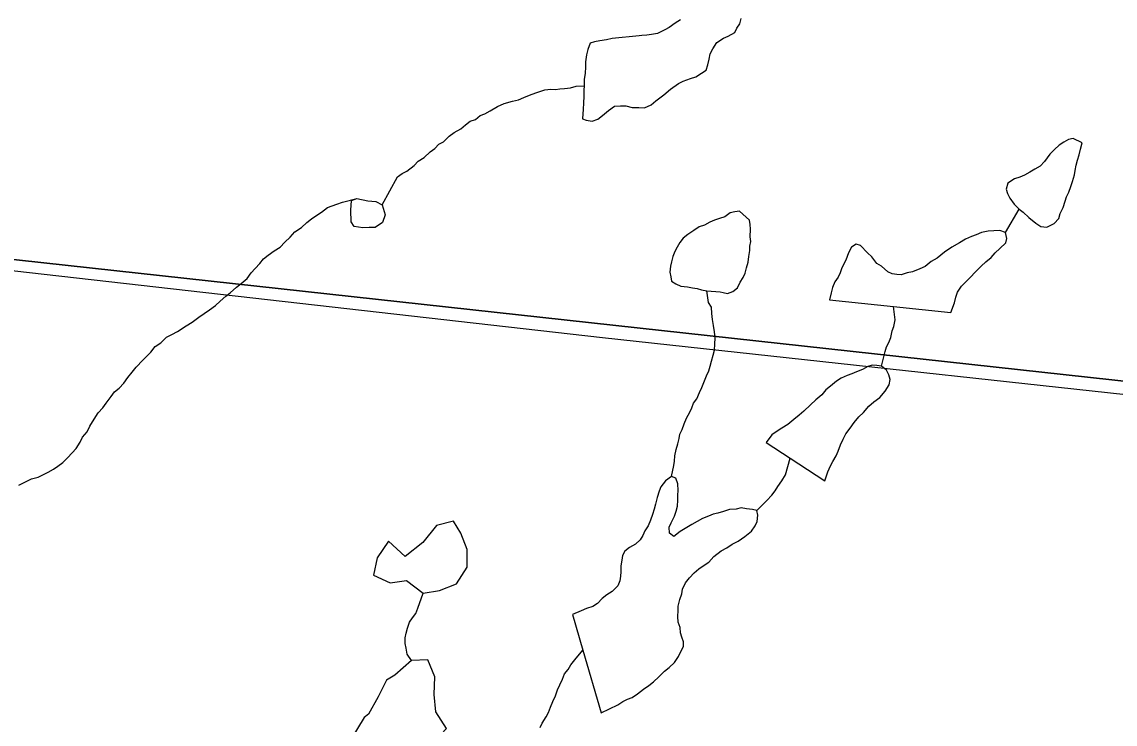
# Model space of a CAD drawing. Extents: x 0 to 34, y -4 to 22.
# Drawn here: x 7.9963 to 8.4463, y 18.278 to 18.567 of the extents above; entities that cross this region are included whole.
import ezdxf

# ---------------------------------------------------------------- set-up
doc = ezdxf.new("R2010")
doc.units = 0
for name, color, linetype in [('GM_X_Minor_Lake', 7, 'Continuous'), ('GM_X_Minor_River', 7, 'Continuous'), ('GM_X_Section', 7, 'Continuous'), ('GM_X_Township_Road', 7, 'Continuous')]:
    doc.layers.add(name, color=color, linetype=linetype)

msp = doc.modelspace()

# ---------------------------------------------------------------- linework, layer by layer
at = {"layer": 'GM_X_Minor_Lake'}
for points in [[(8.22703, 18.52709), (8.22862, 18.52651), (8.23102, 18.52617), (8.23345, 18.5269), (8.23538, 18.52844), (8.23786, 18.5305), (8.24033, 18.53229), (8.24275, 18.53248), (8.24489, 18.53242), (8.24755, 18.5318), (8.25022, 18.53172), (8.25263, 18.53164), (8.25535, 18.5329), (8.25728, 18.53444), (8.26058, 18.53701), (8.26333, 18.53933), (8.26662, 18.54163), (8.26853, 18.54264), (8.27151, 18.54362), (8.27368, 18.54435), (8.27614, 18.54588), (8.27806, 18.54716), (8.27866, 18.54927), (8.27928, 18.55166), (8.27962, 18.55379), (8.28076, 18.55589), (8.28245, 18.55851), (8.28519, 18.56029), (8.28709, 18.56104), (8.28982, 18.56255), (8.29068, 18.5644), (8.29182, 18.56623), (8.29242, 18.56835)], [(8.26749, 18.56779), (8.2653, 18.56652), (8.26283, 18.56472), (8.26092, 18.56371), (8.25793, 18.5622), (8.2555, 18.56174), (8.25362, 18.56154), (8.25147, 18.56133), (8.2504, 18.56128)], [(8.2504, 18.56128), (8.23937, 18.5601), (8.23695, 18.55964), (8.23425, 18.55919), (8.23209, 18.55873), (8.2302, 18.55825), (8.22931, 18.55561), (8.2287, 18.55349), (8.22834, 18.55056), (8.22827, 18.54843), (8.22818, 18.54576), (8.22783, 18.54336), (8.22775, 18.5407), (8.22769, 18.53883), (8.22761, 18.53642), (8.22751, 18.53349), (8.22743, 18.53109), (8.22703, 18.52709)], [(8.43273, 18.51727), (8.42903, 18.51898), (8.42714, 18.51851), (8.42523, 18.5175), (8.42331, 18.51622), (8.42138, 18.51441), (8.41944, 18.5126), (8.4172, 18.50947), (8.41553, 18.50765), (8.41334, 18.50638), (8.41116, 18.50511), (8.40897, 18.50384), (8.40707, 18.5031), (8.40491, 18.50237), (8.40217, 18.50058), (8.40155, 18.4982), (8.40203, 18.49631), (8.40304, 18.49441), (8.40483, 18.49195), (8.40664, 18.49002), (8.40687, 18.48985)], [(8.40687, 18.48985), (8.40847, 18.48863), (8.41081, 18.48642), (8.41368, 18.4842), (8.41578, 18.4828), (8.41818, 18.48246), (8.42118, 18.48396), (8.42312, 18.48604), (8.42373, 18.48816), (8.42488, 18.49053), (8.42577, 18.49317), (8.42636, 18.49503), (8.42723, 18.49687), (8.42811, 18.49924), (8.42872, 18.50136), (8.42961, 18.50401), (8.42994, 18.50587), (8.43027, 18.50799), (8.43088, 18.51011), (8.43149, 18.51223), (8.4321, 18.51462), (8.43273, 18.51727)], [(8.29168, 18.48903), (8.28979, 18.48882), (8.2879, 18.48835), (8.28571, 18.48681), (8.28354, 18.48608), (8.28137, 18.48534), (8.27947, 18.4846), (8.27729, 18.48333), (8.27512, 18.4826), (8.27293, 18.48106), (8.27047, 18.47954), (8.26854, 18.47799), (8.26714, 18.47617), (8.26601, 18.47433), (8.26514, 18.47249), (8.26427, 18.47038), (8.26366, 18.46826), (8.26333, 18.4664), (8.26299, 18.46401), (8.26346, 18.46212), (8.26367, 18.46025), (8.26551, 18.45912), (8.26762, 18.45825), (8.27029, 18.4579), (8.27242, 18.45757), (8.27428, 18.45725), (8.27614, 18.45665), (8.27826, 18.45632)], [(8.27826, 18.45632), (8.28381, 18.45582), (8.28495, 18.45558), (8.28681, 18.45526), (8.28898, 18.45599), (8.2909, 18.45754), (8.29205, 18.4599), (8.29319, 18.46174), (8.29405, 18.46358), (8.29466, 18.4657), (8.29527, 18.46808), (8.29562, 18.47048), (8.29597, 18.47287), (8.29603, 18.47474), (8.29636, 18.4766), (8.29615, 18.47848), (8.29626, 18.48168), (8.29605, 18.48356), (8.29584, 18.48543), (8.29168, 18.48903)], [(8.37871, 18.44734), (8.38018, 18.4513), (8.38079, 18.45369), (8.3814, 18.45581), (8.38308, 18.45816), (8.38613, 18.46127), (8.38946, 18.46464), (8.39113, 18.46646), (8.39306, 18.46827), (8.39527, 18.47007), (8.39693, 18.47189), (8.39887, 18.4737), (8.40136, 18.47603), (8.40169, 18.47789), (8.40123, 18.48031), (8.39885, 18.48118), (8.39643, 18.48099), (8.39401, 18.4808), (8.39132, 18.48035), (8.38914, 18.47934), (8.38724, 18.4786), (8.3848, 18.47761), (8.38234, 18.47608), (8.37906, 18.47431), (8.37605, 18.47227), (8.37302, 18.46969), (8.37056, 18.46843), (8.36809, 18.46637), (8.36591, 18.46537), (8.36292, 18.46413), (8.36076, 18.46366), (8.35833, 18.46293), (8.35645, 18.46299), (8.35459, 18.46332), (8.35274, 18.46417), (8.35014, 18.46639), (8.3483, 18.46752), (8.34625, 18.47025), (8.34443, 18.47191), (8.34158, 18.47494), (8.33972, 18.47553), (8.3378, 18.47425), (8.33665, 18.47188), (8.33549, 18.46898), (8.33378, 18.46583), (8.33317, 18.46371), (8.3323, 18.46187), (8.3309, 18.46004), (8.33002, 18.45766), (8.32942, 18.45554), (8.32878, 18.45262)], [(8.32878, 18.45262), (8.35513, 18.44984)], [(8.35513, 18.44984), (8.37871, 18.44734)], [(8.32686, 18.37815), (8.32805, 18.38186), (8.3292, 18.38422), (8.33007, 18.38607), (8.33149, 18.38843), (8.33235, 18.39027), (8.33324, 18.39292), (8.33439, 18.39528), (8.33553, 18.39739), (8.33722, 18.39974), (8.3389, 18.40209), (8.34085, 18.40443), (8.34279, 18.40624), (8.34502, 18.40885), (8.34696, 18.41066), (8.34943, 18.41245), (8.35165, 18.41505), (8.35335, 18.41767), (8.35369, 18.4198), (8.35321, 18.42168), (8.3522, 18.42358), (8.35012, 18.42525), (8.34825, 18.42558), (8.34638, 18.42564), (8.34449, 18.42516), (8.3423, 18.42389), (8.33986, 18.4229), (8.33796, 18.42216), (8.33606, 18.42141), (8.33361, 18.42042), (8.3317, 18.41914), (8.32922, 18.41708), (8.32729, 18.41554), (8.32561, 18.41345), (8.32313, 18.41139), (8.32092, 18.40932), (8.31816, 18.40674), (8.31623, 18.40519), (8.31403, 18.40339), (8.31155, 18.40133), (8.30909, 18.3998), (8.30717, 18.39853), (8.30498, 18.39699), (8.30273, 18.39386)], [(8.30273, 18.39386), (8.31255, 18.38747)], [(8.31255, 18.38747), (8.32686, 18.37815)], [(8.23476, 18.28269), (8.24157, 18.28595), (8.24375, 18.28722), (8.24566, 18.28823), (8.24756, 18.28897), (8.24975, 18.29051), (8.25222, 18.2923), (8.25442, 18.29384), (8.25634, 18.29538), (8.25855, 18.29745), (8.26078, 18.29978), (8.2627, 18.30133), (8.26491, 18.3034), (8.2666, 18.30575), (8.26746, 18.30759), (8.26861, 18.30996), (8.26867, 18.31183), (8.26793, 18.31372), (8.26746, 18.31561), (8.26726, 18.31775), (8.26653, 18.31991), (8.26634, 18.32232), (8.26642, 18.32472), (8.26648, 18.32659), (8.26711, 18.32924), (8.26799, 18.33162), (8.26832, 18.33348), (8.26948, 18.33611), (8.27115, 18.3382), (8.2731, 18.34028), (8.27502, 18.34182), (8.27722, 18.34335), (8.27914, 18.34463), (8.28109, 18.34698), (8.28411, 18.34929), (8.28656, 18.35054), (8.28876, 18.35208), (8.29121, 18.35334), (8.29395, 18.35513), (8.29671, 18.35744), (8.29811, 18.35954), (8.29898, 18.36138), (8.29933, 18.36404), (8.29886, 18.36593), (8.297, 18.36625), (8.2946, 18.36659), (8.29246, 18.36693), (8.29031, 18.36646), (8.28762, 18.36627), (8.28519, 18.36555), (8.28275, 18.36482), (8.28086, 18.36435), (8.27896, 18.3636), (8.27651, 18.36261), (8.27433, 18.36134), (8.27215, 18.36007), (8.26942, 18.35855), (8.26723, 18.35729), (8.26475, 18.35523), (8.26292, 18.35662), (8.26273, 18.35903), (8.2636, 18.36087), (8.26502, 18.3635), (8.26563, 18.36562), (8.26623, 18.36774), (8.26631, 18.37014), (8.26639, 18.37227), (8.26645, 18.37414), (8.26627, 18.37682), (8.26554, 18.37924), (8.26369, 18.37984), (8.26122, 18.37804), (8.25927, 18.3757), (8.25867, 18.37385), (8.25778, 18.3712), (8.25715, 18.36855), (8.25655, 18.36643), (8.25594, 18.36431), (8.25506, 18.36194), (8.25418, 18.35956), (8.25277, 18.35747), (8.2519, 18.35562), (8.25077, 18.35379), (8.24884, 18.35198), (8.24638, 18.35072), (8.24446, 18.34917), (8.24359, 18.34733), (8.24326, 18.34547), (8.24292, 18.34308), (8.24284, 18.34068), (8.24277, 18.33881), (8.24245, 18.33695), (8.24157, 18.33484), (8.23935, 18.3325), (8.23717, 18.33123), (8.23524, 18.32969), (8.2333, 18.32761), (8.23138, 18.32634), (8.22868, 18.32562), (8.2265, 18.32462), (8.22297, 18.32312)], [(8.17397, 18.36149), (8.16696, 18.35978), (8.16143, 18.35269), (8.15406, 18.34698), (8.14725, 18.3533), (8.14253, 18.34646), (8.14101, 18.33927), (8.1479, 18.33616), (8.15462, 18.33707), (8.16145, 18.33182), (8.16818, 18.33299)], [(8.16818, 18.33299), (8.17521, 18.33577), (8.17967, 18.34262), (8.17958, 18.34984), (8.17707, 18.3566), (8.17397, 18.36149)], [(8.22297, 18.32312), (8.22726, 18.30842)], [(8.22726, 18.30842), (8.23476, 18.28269)], [(8.13716, 18.28075), (8.13213, 18.27231), (8.13518, 18.26528), (8.14263, 18.26323), (8.14992, 18.26573), (8.15692, 18.26716), (8.16447, 18.26912), (8.17108, 18.27619), (8.16669, 18.28298), (8.16606, 18.29022), (8.16624, 18.29744), (8.16346, 18.30447), (8.15676, 18.3041), (8.14991, 18.29811), (8.14638, 18.29605)], [(8.14638, 18.29605), (8.143, 18.28918), (8.13907, 18.28205), (8.13716, 18.28075)]]:
    msp.add_lwpolyline(points, dxfattribs=at)
at = {"layer": 'GM_X_Minor_River'}
for points in [[(8.15948, 18.50968), (8.16194, 18.51121), (8.16443, 18.51353), (8.16634, 18.51481), (8.16801, 18.51663), (8.16992, 18.51764), (8.17214, 18.51997), (8.17433, 18.52151), (8.17706, 18.52303), (8.17899, 18.52457), (8.18092, 18.52611), (8.18308, 18.52685), (8.18501, 18.52839), (8.18691, 18.52913), (8.18909, 18.5304), (8.1921, 18.53218), (8.19482, 18.53343), (8.19834, 18.53439), (8.20076, 18.53485), (8.20294, 18.53585), (8.20593, 18.5371), (8.20864, 18.53808), (8.21162, 18.53906), (8.21403, 18.53925), (8.21591, 18.53919), (8.21779, 18.5394), (8.21967, 18.53961), (8.22209, 18.5398), (8.22453, 18.54053), (8.22775, 18.5407)], [(8.14461, 18.49163), (8.15096, 18.50326), (8.15288, 18.50454), (8.15479, 18.50555), (8.15781, 18.50786), (8.15948, 18.50968)], [(7.99513, 18.37638), (7.99785, 18.37763), (8.0003, 18.37889), (8.00301, 18.37961), (8.00491, 18.38062), (8.00709, 18.38162), (8.00928, 18.38288), (8.01119, 18.38416), (8.01312, 18.3857), (8.01506, 18.38752), (8.017, 18.38959), (8.01867, 18.39141), (8.02036, 18.39403), (8.02123, 18.39614), (8.02318, 18.39822), (8.02433, 18.40059), (8.02603, 18.40347), (8.02773, 18.40609), (8.02967, 18.40817), (8.03107, 18.41), (8.03304, 18.41287), (8.03444, 18.4147), (8.03637, 18.41624), (8.03831, 18.41832), (8.03999, 18.42067), (8.04167, 18.42276), (8.04335, 18.42484), (8.04612, 18.4277), (8.04945, 18.43107), (8.05113, 18.43342), (8.05359, 18.43494), (8.05581, 18.43728), (8.05799, 18.43828), (8.06044, 18.43954), (8.064, 18.44184), (8.06646, 18.44336), (8.06921, 18.44542), (8.07141, 18.44695), (8.0736, 18.44849), (8.07607, 18.45028), (8.078, 18.45209), (8.08022, 18.45416), (8.08213, 18.45543), (8.08462, 18.45776), (8.08655, 18.4593), (8.08903, 18.46137), (8.09071, 18.46372), (8.09238, 18.46554), (8.09432, 18.46761), (8.09572, 18.46944), (8.09765, 18.47098), (8.10012, 18.47278), (8.10258, 18.4743), (8.10453, 18.47638), (8.10674, 18.47845), (8.10868, 18.48053), (8.11142, 18.48231), (8.11363, 18.48438), (8.11556, 18.48592), (8.11775, 18.48746), (8.11967, 18.48874), (8.12214, 18.49053), (8.12404, 18.49127), (8.12594, 18.49202), (8.12837, 18.49274), (8.13423, 18.49429)], [(8.13315, 18.48282), (8.13186, 18.48472), (8.13171, 18.48954), (8.13207, 18.49354), (8.13423, 18.49429)], [(8.13423, 18.49429), (8.13877, 18.49338), (8.14197, 18.49303), (8.14461, 18.49163), (8.14586, 18.48759), (8.14471, 18.48441), (8.14171, 18.48234), (8.1393, 18.4824), (8.13662, 18.4822), (8.13315, 18.48282)], [(8.40123, 18.48031), (8.40687, 18.48985)], [(8.26369, 18.37984), (8.26464, 18.38435), (8.26497, 18.38621), (8.26504, 18.38834), (8.26566, 18.391), (8.26628, 18.39338), (8.26689, 18.3955), (8.26721, 18.39736), (8.26808, 18.3992), (8.26896, 18.40158), (8.26984, 18.40396), (8.27126, 18.40632), (8.27213, 18.40816), (8.27272, 18.41001), (8.27412, 18.41184), (8.27528, 18.41447), (8.27615, 18.41658), (8.27731, 18.41922), (8.27819, 18.42133), (8.27906, 18.42344), (8.27966, 18.42529), (8.28026, 18.42741), (8.28088, 18.42979), (8.28148, 18.43191), (8.28156, 18.43432), (8.28165, 18.43698), (8.28146, 18.43939), (8.28102, 18.44208), (8.28056, 18.4445), (8.28037, 18.44691), (8.28019, 18.44958), (8.27893, 18.45151), (8.27826, 18.45632)], [(8.35012, 18.42525), (8.35166, 18.43135), (8.35225, 18.4332), (8.35312, 18.43504), (8.35399, 18.43715), (8.35462, 18.43981), (8.35521, 18.44166), (8.35584, 18.44431), (8.35513, 18.44984)], [(8.29886, 18.36593), (8.30302, 18.37007), (8.30496, 18.37215), (8.30636, 18.37398), (8.30749, 18.37581), (8.30918, 18.37816), (8.3106, 18.38052), (8.31255, 18.38747)], [(8.15676, 18.3041), (8.15497, 18.30682), (8.15452, 18.30924), (8.15404, 18.31113), (8.15412, 18.31353), (8.15445, 18.31539), (8.15506, 18.31751), (8.15594, 18.31988), (8.15707, 18.32172), (8.15847, 18.32355), (8.15935, 18.32566), (8.16145, 18.33182)], [(8.20964, 18.27652), (8.2105, 18.27836), (8.2122, 18.28098), (8.21306, 18.28282), (8.21394, 18.28494), (8.21482, 18.28731), (8.21597, 18.28968), (8.21685, 18.29206), (8.21773, 18.29417), (8.21887, 18.29654), (8.21975, 18.29865), (8.22115, 18.30047), (8.22228, 18.30231), (8.22396, 18.30439), (8.22726, 18.30842)]]:
    msp.add_lwpolyline(points, dxfattribs=at)
at = {"layer": 'GM_X_Section'}
for points in [[(7.90105, 19.1654), (8.59171, 19.1029), (8.52385, 18.41099), (7.82864, 18.48717)], [(7.82864, 18.48717), (8.52385, 18.41099), (8.46166, 17.69579), (7.74884, 17.75662)]]:
    msp.add_lwpolyline(points, close=True, dxfattribs=at)
at = {"layer": 'GM_X_Township_Road'}
msp.add_lwpolyline([(7.98156, 18.4659), (7.98607, 18.4654), (8.23528, 18.43711), (8.52009, 18.40608)], dxfattribs=at)

doc.saveas('drawing.dxf')
